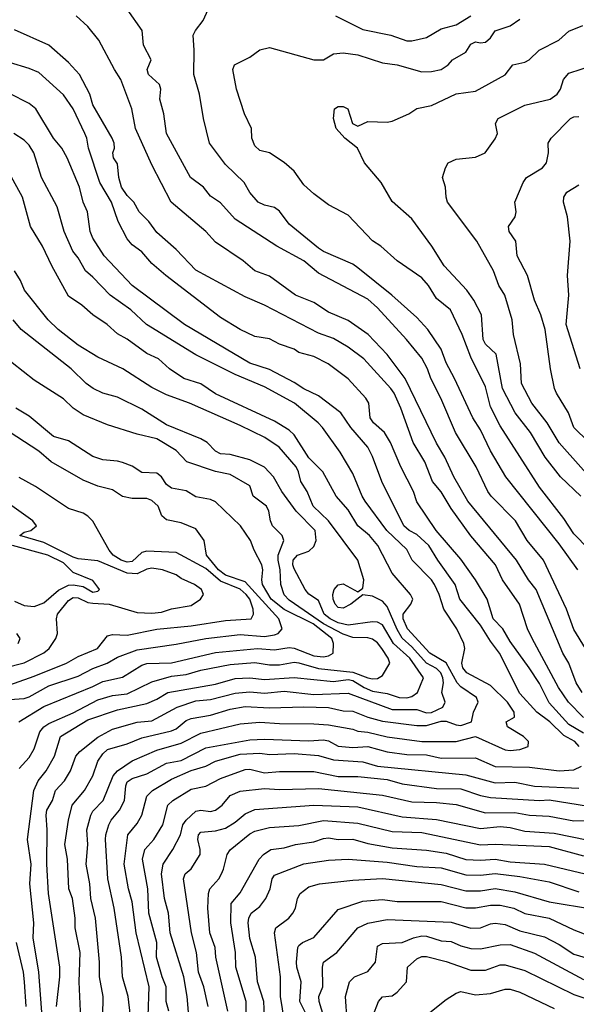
# Model space of a CAD drawing. Header units: metres. Extents: x -46681 to -43747, y -240911 to -237677.
# Tile 725 of 1056: x -46080 to -46023, y -238139 to -238038. Entities that reach past the tile are written whole.
import ezdxf

# ---------------------------------------------------------------- set-up
doc = ezdxf.new("R2010")
doc.units = ezdxf.units.M
doc.layers.add('CONTOUR_INDEX', color=1, linetype='Continuous')
doc.layers.add('CONTOUR_INTER', color=3, linetype='Continuous')

msp = doc.modelspace()

# ---------------------------------------------------------------- linework, layer by layer
at = {"layer": 'CONTOUR_INDEX'}
for points, elevation in [([(-46022.75, -238107.02), (-46023.36, -238106.02), (-46024.12, -238104.02), (-46024.73, -238103.02), (-46027.43, -238096.52), (-46028.23, -238095.52), (-46029.45, -238093.52), (-46034.4, -238087.52), (-46035.83, -238085.02), (-46036.73, -238083.02), (-46037.6, -238081.61), (-46040.78, -238075.02), (-46042.6, -238072.56), (-46044.55, -238070.52), (-46046.6, -238069.11), (-46048.6, -238068.24), (-46050.1, -238067.25), (-46051.95, -238066.52), (-46054.6, -238064.56), (-46056.1, -238064.05), (-46057.28, -238063.02), (-46060.1, -238061.12), (-46061.1, -238060.02), (-46064.62, -238057.02), (-46066.6, -238053.24), (-46068.27, -238049.52), (-46068.64, -238047.52), (-46069.74, -238044.52), (-46070.41, -238043.52), (-46072.01, -238040.52), (-46073.1, -238039.13), (-46074.31, -238038.02)], 105), ([(-46020.68, -238086.52), (-46025.1, -238081.57), (-46026.3, -238079.52), (-46027.89, -238077.52), (-46028.93, -238075.52), (-46029.03, -238073.52), (-46029.73, -238070.52), (-46029.89, -238069.02), (-46030.63, -238066.52), (-46031.24, -238065.52), (-46031.77, -238064.02), (-46033.49, -238061.02), (-46036.46, -238057.02), (-46036.62, -238056.52), (-46036.66, -238055.52), (-46036.98, -238054.52), (-46036.68, -238053.52), (-46036.4, -238053.02), (-46035.6, -238052.65), (-46033.6, -238052.46), (-46032.64, -238052.02), (-46031.6, -238050.56), (-46031.39, -238050.02), (-46031.58, -238049.02), (-46031.32, -238048.52), (-46028.6, -238047.13), (-46026.01, -238046.52), (-46025.28, -238046.02), (-46024.97, -238045.52), (-46024.65, -238044.52), (-46024.1, -238043.89), (-46021.6, -238043.08)], 110), ([(-46073.79, -238141.02), (-46074, -238136.52), (-46073.9, -238133.52), (-46074.42, -238131.02), (-46074.41, -238130.02), (-46074.68, -238128.02), (-46075.06, -238127.02), (-46075.19, -238124.02), (-46075.47, -238122.52), (-46075.1, -238120.04), (-46074.7, -238118.52), (-46073.44, -238117.02), (-46072.62, -238115.52), (-46072.08, -238114.02), (-46071.6, -238113.26), (-46071.1, -238112.82), (-46069.1, -238112.24), (-46067.6, -238111.64), (-46064.6, -238110.94), (-46064.1, -238110.71), (-46063.1, -238109.88), (-46062.6, -238109.68), (-46060.6, -238109.34), (-46058.6, -238108.73), (-46057.1, -238108.44), (-46054.6, -238108.59), (-46051.1, -238108.48), (-46048.6, -238108.55), (-46047.1, -238108.9), (-46046.1, -238108.93), (-46044.6, -238109.53), (-46043.1, -238109.95), (-46039.6, -238110.4), (-46038.6, -238110.38), (-46037.1, -238109.95), (-46036.6, -238109.95), (-46035.6, -238110.33), (-46035.1, -238110.38), (-46034.02, -238110.02), (-46033.82, -238109.02), (-46033.35, -238108.02), (-46033.53, -238107.52), (-46035.1, -238106.45), (-46035.49, -238106.02), (-46036.6, -238104), (-46038.28, -238103.02), (-46040.55, -238100.52), (-46040.97, -238099.52), (-46040.97, -238099.02), (-46040.19, -238098.02), (-46040.01, -238097.52), (-46040.23, -238097.02), (-46042.1, -238094.84), (-46043.55, -238092.02), (-46044.42, -238091.02), (-46045.61, -238090.02), (-46046.6, -238088.4), (-46047.8, -238087.02), (-46049.18, -238084.52), (-46050.6, -238083.09), (-46052.1, -238080.75), (-46052.6, -238080.26), (-46054.1, -238079.37), (-46060.1, -238076.58), (-46061.6, -238075.54), (-46063.33, -238075.02), (-46064.79, -238074.02), (-46065.9, -238073.02), (-46067.1, -238072.47), (-46069.1, -238070.99), (-46070.1, -238070.46), (-46071.13, -238069.52), (-46072.61, -238068.52), (-46073.72, -238067.52), (-46075.1, -238066.62), (-46076.79, -238063.52), (-46077.72, -238061.52), (-46078.95, -238059.52), (-46079.76, -238056.52), (-46081.1, -238054.11)], 100), ([(-46081.1, -238107.73), (-46079.6, -238107.64), (-46079.1, -238107.46), (-46077.1, -238106.35), (-46074.1, -238105.34), (-46072.6, -238104.57), (-46071.16, -238104.02), (-46070.1, -238103.41), (-46068.1, -238102.67), (-46064.1, -238102.11), (-46061.1, -238101.5), (-46057.6, -238101.1), (-46055.1, -238101.31), (-46054.1, -238101.15), (-46053.71, -238101.02), (-46053.31, -238100.52), (-46053.66, -238099.52), (-46057.1, -238095.73), (-46059.1, -238095.05), (-46059.79, -238094.52), (-46061.04, -238093.02), (-46061.27, -238091.52), (-46062.1, -238090.34), (-46063.6, -238089.74), (-46065.1, -238089.42), (-46065.59, -238089.02), (-46065.96, -238088.02), (-46066.6, -238087.45), (-46067.1, -238087.25), (-46068.6, -238087.25), (-46069.6, -238087.03), (-46070.6, -238086.35), (-46072.1, -238085.99), (-46073.6, -238085.38), (-46076.86, -238083.52), (-46078.1, -238082.42), (-46081.8, -238080.02)], 95), ([(-46062.84, -238140.02), (-46062.98, -238138.02), (-46063.33, -238136.02), (-46064.72, -238131.52), (-46064.88, -238129.52), (-46065.31, -238128.02), (-46065.61, -238125.52), (-46065.43, -238124.52), (-46064.44, -238123.02), (-46063.69, -238121.52), (-46063.42, -238120.52), (-46063.11, -238120.02), (-46062.1, -238119.11), (-46061.6, -238119.03), (-46060.6, -238119.15), (-46060.1, -238119), (-46059.42, -238118.52), (-46058.6, -238117.52), (-46057.6, -238117.09), (-46055.1, -238116.82), (-46053.6, -238116.92), (-46049.6, -238116.82), (-46043.1, -238117.5), (-46040.1, -238118.17), (-46037.6, -238118.22), (-46035.6, -238118.45), (-46032.6, -238119.28), (-46029.6, -238119.27), (-46028.1, -238119.51), (-46026.1, -238119.64), (-46023.6, -238120.09), (-46022.1, -238120.08)], 105), ([(-46053.09, -238140.52), (-46053.48, -238138.02), (-46053.49, -238136.02), (-46054.1, -238131.52), (-46053.95, -238131.02), (-46052.64, -238130.02), (-46052.24, -238129.52), (-46051.96, -238129.02), (-46051.74, -238128.02), (-46051.48, -238127.52), (-46050.6, -238126.83), (-46049.5, -238126.52), (-46046.1, -238126.14), (-46043.1, -238126), (-46037.1, -238126.58), (-46034.6, -238127.23), (-46033.1, -238127.24), (-46031.6, -238127), (-46029.6, -238127.33), (-46026.1, -238128.35), (-46021.6, -238129.1)], 110), ([(-46038.6, -238139.91), (-46036.6, -238138.31), (-46035.6, -238137.66), (-46035.1, -238137.51), (-46033.6, -238137.86), (-46032.1, -238137.7), (-46030.6, -238137.25), (-46030.1, -238137.27), (-46029.1, -238137.57), (-46025.6, -238139.22)], 115)]:
    msp.add_lwpolyline(points, dxfattribs=dict(at, elevation=elevation))
at = {"layer": 'CONTOUR_INTER'}
for points, elevation in [([(-46022.4, -238102.52), (-46023.6, -238100.59), (-46024.34, -238098.52), (-46026.69, -238093.52), (-46028.35, -238091.52), (-46029.54, -238089.52), (-46032.02, -238087.02), (-46032.35, -238086.52), (-46033.54, -238084.02), (-46035.67, -238080.52), (-46037.16, -238077.02), (-46038.17, -238075.02), (-46038.49, -238074.02), (-46039.1, -238072.95), (-46040.66, -238071.02), (-46043.6, -238067.82), (-46044.6, -238066.91), (-46049.6, -238064.27), (-46051.12, -238063.02), (-46053.87, -238061.52), (-46058.1, -238058.75), (-46059.6, -238057.11), (-46060.6, -238056.41), (-46061.34, -238055.52), (-46062.64, -238054.52), (-46065.09, -238050.02), (-46065.38, -238048.02), (-46065.79, -238046.52), (-46065.68, -238045.52), (-46065.83, -238045.02), (-46066.92, -238044.02), (-46067.07, -238043.52), (-46066.66, -238042.52), (-46067.45, -238041.02), (-46067.57, -238039.52), (-46069.1, -238037.34)], 106), ([(-46023.2, -238094.52), (-46025.1, -238091.86), (-46030.52, -238085.02), (-46032.1, -238082.39), (-46033.1, -238080.23), (-46033.9, -238079.02), (-46035.74, -238075.02), (-46036.6, -238073.42), (-46037.11, -238072.02), (-46038.48, -238070.02), (-46039.6, -238068.79), (-46042.14, -238066.52), (-46045.6, -238063.72), (-46046.1, -238063.36), (-46049.1, -238062.06), (-46049.6, -238061.73), (-46052.6, -238059.29), (-46053.6, -238057.94), (-46054.1, -238057.58), (-46055.1, -238057.35), (-46055.75, -238057.02), (-46056.6, -238056.04), (-46057.19, -238055.02), (-46059.1, -238053.2), (-46060.72, -238051.02), (-46061.33, -238048.52), (-46061.73, -238046.02), (-46062.32, -238044.02), (-46062.27, -238041.52), (-46062.39, -238040.02), (-46062.16, -238039.52), (-46061.37, -238038.52), (-46060.68, -238037.02)], 107), ([(-46022.1, -238092.38), (-46023.6, -238090.83), (-46024.6, -238089.28), (-46027.1, -238086.1), (-46031.1, -238079.85), (-46032.1, -238077.9), (-46032.6, -238075.85), (-46034.1, -238072.85), (-46034.96, -238070.52), (-46036.16, -238068.02), (-46037.6, -238066.87), (-46038.4, -238065.52), (-46039.1, -238064.76), (-46041.6, -238063.02), (-46043.27, -238061.52), (-46044.1, -238060.99), (-46046.6, -238058.37), (-46048.6, -238057.31), (-46050.1, -238056.18), (-46051.1, -238055.28), (-46052.1, -238053.88), (-46053.1, -238052.99), (-46054.6, -238052.01), (-46055.6, -238051.78), (-46056.1, -238051.28), (-46056.39, -238050.52), (-46056.45, -238049.52), (-46057.14, -238048.02), (-46057.98, -238045.52), (-46058.34, -238043.52), (-46058.18, -238043.02), (-46056.6, -238042.24), (-46055.6, -238041.49), (-46054.6, -238041.25), (-46050.1, -238042.52), (-46049.1, -238042.53), (-46048.1, -238041.9), (-46047.1, -238041.8), (-46045.6, -238042), (-46043.1, -238042.84), (-46041.6, -238043.04), (-46039.1, -238043.73), (-46038.1, -238043.71), (-46037.1, -238043.5), (-46036.4, -238043.02), (-46035.95, -238042.52), (-46034.6, -238041.75), (-46034.1, -238040.91), (-46033.6, -238040.7), (-46033.1, -238040.8), (-46032.6, -238040.71), (-46032.1, -238040.29), (-46031.6, -238039.57), (-46030.1, -238039.07), (-46029.1, -238038.38)], 108), ([(-46047.88, -238038.02), (-46045.1, -238039.42), (-46042.25, -238040.02), (-46040.6, -238040.58), (-46040.1, -238040.58), (-46038.6, -238040.25), (-46037.1, -238039.35), (-46035.6, -238038.95), (-46034.1, -238038.03)], 107), ([(-46022.88, -238087.02), (-46024.97, -238085.02), (-46026.51, -238083.02), (-46028.02, -238080.52), (-46029.56, -238078.52), (-46030.85, -238076.02), (-46031.52, -238072.52), (-46032.6, -238071.52), (-46032.84, -238071.02), (-46033.01, -238068.52), (-46033.77, -238067.02), (-46034.51, -238066.02), (-46036.82, -238063.52), (-46038.07, -238061.52), (-46040.1, -238058.73), (-46042.1, -238056.97), (-46043.23, -238055.02), (-46044.94, -238053.02), (-46045.65, -238051.52), (-46046.92, -238050.52), (-46047.8, -238049.52), (-46048.1, -238048.52), (-46047.98, -238047.52), (-46047.6, -238047.29), (-46047.1, -238047.28), (-46046.64, -238047.52), (-46046.16, -238049.02), (-46045.6, -238049.29), (-46044.6, -238048.81), (-46042.6, -238048.88), (-46042.1, -238048.78), (-46040.4, -238048.02), (-46039.6, -238047.48), (-46038.1, -238047.17), (-46035.6, -238046), (-46033.6, -238045.72), (-46030.6, -238044.05), (-46029.81, -238043.02), (-46028.6, -238042.75), (-46028.16, -238042.52), (-46027.12, -238041.52), (-46025.11, -238040.52), (-46024.1, -238039.61), (-46022.67, -238039.02)], 109), ([(-46022.6, -238109.57), (-46024.14, -238108.02), (-46025.16, -238106.52), (-46027.84, -238101.52), (-46028.31, -238100.52), (-46029.13, -238098.02), (-46030.88, -238095.52), (-46031.57, -238094.02), (-46034.1, -238091.06), (-46036.1, -238088.26), (-46037.1, -238086.55), (-46038.01, -238085.52), (-46038.77, -238083.52), (-46039.97, -238081.52), (-46041.23, -238078.02), (-46041.9, -238076.52), (-46042.25, -238076.02), (-46044.99, -238073.02), (-46046.6, -238071.83), (-46048.1, -238070.92), (-46049.6, -238070.39), (-46055.1, -238067.52), (-46057.1, -238066.7), (-46062.1, -238063.95), (-46064.1, -238061.86), (-46066.1, -238060.13), (-46066.91, -238059.02), (-46067.87, -238058.02), (-46068.43, -238057.02), (-46069.1, -238056.34), (-46069.67, -238055.52), (-46069.96, -238054.52), (-46070.1, -238053.13), (-46070.5, -238052.52), (-46070.58, -238052.02), (-46070.41, -238051.52), (-46070.44, -238051.02), (-46070.62, -238050.52), (-46072.6, -238047.1), (-46072.91, -238046.02), (-46073.95, -238044.02), (-46075.1, -238042.78), (-46077.1, -238041.04), (-46080.6, -238039.47)], 104), ([(-46022.6, -238111.17), (-46024.1, -238110.3), (-46026.1, -238108.09), (-46027.1, -238106.1), (-46028.14, -238104.52), (-46030.1, -238101.82), (-46030.82, -238100.52), (-46031.82, -238099.52), (-46032.42, -238097.52), (-46033.6, -238095.52), (-46035.1, -238093.42), (-46037.61, -238090.52), (-46039.6, -238087.59), (-46039.94, -238086.52), (-46041.23, -238084.02), (-46042.26, -238081.52), (-46042.9, -238080.52), (-46044.02, -238079.52), (-46044.34, -238079.02), (-46044.48, -238077.52), (-46044.8, -238077.02), (-46046.6, -238075.05), (-46048.62, -238073.52), (-46050.1, -238072.76), (-46051.6, -238072.35), (-46052.1, -238072.02), (-46053.6, -238071.5), (-46054.6, -238070.98), (-46056.1, -238070.73), (-46057.58, -238070.02), (-46059.6, -238068.79), (-46065.18, -238064.52), (-46066.6, -238063.29), (-46067.6, -238062.11), (-46068.6, -238061.37), (-46069.1, -238060.76), (-46070.02, -238059.02), (-46070.72, -238057.02), (-46071.88, -238055.02), (-46073.05, -238051.52), (-46073.21, -238050.52), (-46073.41, -238050.02), (-46074.61, -238047.52), (-46075.6, -238046.09), (-46078.1, -238043.83), (-46079.1, -238043.4), (-46081.1, -238042.79)], 103), ([(-46023.05, -238112.52), (-46023.48, -238112.02), (-46024.6, -238111.39), (-46026.04, -238110.02), (-46027.35, -238109.02), (-46029.1, -238107.13), (-46031.16, -238103.02), (-46032.1, -238101.8), (-46033.1, -238100.17), (-46035.21, -238097.52), (-46035.7, -238096.02), (-46037.46, -238093.52), (-46038.37, -238092.02), (-46039.6, -238090.93), (-46040.38, -238090.52), (-46040.93, -238090.02), (-46043.16, -238085.52), (-46044.1, -238082.96), (-46044.57, -238082.02), (-46046.31, -238080.02), (-46047.35, -238078.52), (-46049.6, -238076.76), (-46051.1, -238076.07), (-46052.1, -238075.41), (-46054.6, -238074.08), (-46056.6, -238073.43), (-46063.28, -238069.52), (-46068.6, -238065.54), (-46071.46, -238062.52), (-46072.6, -238060.7), (-46072.89, -238060.02), (-46073.15, -238058.02), (-46073.58, -238057.02), (-46073.95, -238055.52), (-46075.23, -238052.52), (-46075.77, -238051.52), (-46076.62, -238050.52), (-46078.42, -238047.52), (-46079.1, -238046.98), (-46081.1, -238045.95)], 102), ([(-46022.1, -238081.45), (-46023.59, -238080.02), (-46024.15, -238078.52), (-46025.35, -238076.52), (-46025.56, -238076.02), (-46025.99, -238074.02), (-46026.53, -238070.02), (-46026.96, -238068.52), (-46027.6, -238067.02), (-46028.32, -238064.52), (-46029.38, -238062.52), (-46029.51, -238061.02), (-46030.17, -238060.02), (-46030.25, -238059.52), (-46029.58, -238058.52), (-46029.47, -238058.02), (-46029.61, -238057.02), (-46028.77, -238055.02), (-46028.42, -238054.52), (-46026.8, -238053.52), (-46026.37, -238053.02), (-46026.17, -238052.02), (-46026.21, -238051.02), (-46025.9, -238050.52), (-46023.92, -238048.52), (-46023.6, -238048.35), (-46023.1, -238048.31)], 111), ([(-46071.59, -238140.02), (-46071.57, -238138.02), (-46071.91, -238136.02), (-46071.92, -238134.52), (-46072.35, -238130.02), (-46072.81, -238128.02), (-46072.92, -238126.52), (-46073.29, -238124.52), (-46073.12, -238122.52), (-46073.21, -238121.02), (-46072.82, -238119.52), (-46072.6, -238119.11), (-46071.57, -238118.02), (-46070.54, -238115.52), (-46070.09, -238115.02), (-46068.6, -238113.99), (-46066.1, -238112.9), (-46063.6, -238112.2), (-46061.6, -238111.18), (-46057.6, -238110.23), (-46055.6, -238110.03), (-46053.6, -238110.19), (-46050.1, -238110.2), (-46048.6, -238110.32), (-46046.1, -238110.76), (-46045.6, -238110.96), (-46044.6, -238111.05), (-46042.6, -238111.54), (-46039.1, -238112.01), (-46035.6, -238112.01), (-46033.6, -238111.5), (-46030.6, -238112.88), (-46030.1, -238112.94), (-46029.1, -238112.84), (-46028.24, -238112.52), (-46028.23, -238112.02), (-46028.71, -238111.52), (-46030.34, -238110.52), (-46030.5, -238110.02), (-46029.65, -238109.52), (-46029.66, -238109.02), (-46030.37, -238108.02), (-46032.1, -238106.31), (-46034.51, -238105.02), (-46034.9, -238104.52), (-46035.02, -238104.02), (-46034.7, -238102.52), (-46034.79, -238102.02), (-46035.51, -238100.52), (-46036.83, -238098.52), (-46037.32, -238097.02), (-46037.81, -238096.02), (-46038.11, -238095.52), (-46040.07, -238093.52), (-46040.6, -238092.44), (-46042.65, -238090.52), (-46044.87, -238087.52), (-46045.18, -238087.02), (-46046.1, -238084.69), (-46047.42, -238082.52), (-46049.2, -238080.02), (-46049.64, -238079.52), (-46052.07, -238077.52), (-46055.1, -238075.85), (-46058.1, -238074.6), (-46062.1, -238072.58), (-46067.13, -238069.52), (-46068.75, -238068.02), (-46070.83, -238066.52), (-46072.6, -238064.67), (-46073.37, -238064.02), (-46074.1, -238062.72), (-46074.65, -238062.02), (-46075.51, -238060.02), (-46076.24, -238057.52), (-46077.82, -238054.52), (-46078.61, -238052.02), (-46079.1, -238051.23), (-46079.6, -238050.72), (-46080.64, -238050.02)], 101), ([(-46022.95, -238074.02), (-46024.39, -238069.52), (-46024.12, -238066.52), (-46024.23, -238064.52), (-46023.98, -238061.02), (-46024.23, -238058.52), (-46024.65, -238057.02), (-46024.6, -238056.52), (-46024.31, -238056.02), (-46023.1, -238055.28)], 112), ([(-46076.31, -238139.02), (-46075.98, -238136.02), (-46075.98, -238135.02), (-46077.14, -238127.52), (-46077.3, -238124.52), (-46077.25, -238121.02), (-46077.37, -238119.52), (-46077.29, -238119.02), (-46076.7, -238118.02), (-46076.4, -238117.02), (-46075.48, -238116.02), (-46074.88, -238115.02), (-46074.34, -238113.52), (-46073.94, -238113.02), (-46072.1, -238111.59), (-46070.6, -238110.77), (-46068.1, -238110.05), (-46066.6, -238109.92), (-46064.01, -238108.52), (-46062.1, -238107.87), (-46060.6, -238107.73), (-46058.1, -238107.08), (-46056.6, -238106.97), (-46055.1, -238107.08), (-46053.1, -238106.9), (-46050.1, -238107.22), (-46046.6, -238107.1), (-46042.1, -238108.74), (-46039.6, -238108.74), (-46038.6, -238109.1), (-46038.1, -238109.07), (-46036.96, -238108.52), (-46036.71, -238108.02), (-46037.04, -238107.02), (-46036.88, -238106.02), (-46036.94, -238105.52), (-46037.16, -238105.02), (-46037.6, -238104.59), (-46038.62, -238104.02), (-46040.1, -238102.35), (-46041.1, -238101.49), (-46041.6, -238100.61), (-46042.6, -238098.27), (-46043.1, -238097.7), (-46044.1, -238097.2), (-46045.1, -238097.06), (-46046.33, -238098.02), (-46047.1, -238098.41), (-46047.6, -238098.36), (-46047.9, -238098.02), (-46048.13, -238097.52), (-46048.16, -238097.02), (-46048.01, -238096.52), (-46047.6, -238096.04), (-46047.1, -238095.93), (-46045.6, -238096.75), (-46045.1, -238096.39), (-46045, -238095.52), (-46045.59, -238093.52), (-46048.58, -238089.52), (-46050.17, -238088.02), (-46050.78, -238086.52), (-46051.4, -238085.52), (-46051.64, -238084.52), (-46051.9, -238084.02), (-46053.63, -238082.02), (-46055.09, -238081.02), (-46057.6, -238079.8), (-46062.75, -238077.52), (-46065.1, -238076.67), (-46066.6, -238075.94), (-46069.54, -238074.02), (-46072.1, -238072.82), (-46074.1, -238071.62), (-46076.15, -238070.02), (-46077.15, -238069.02), (-46079.56, -238066.02), (-46079.97, -238065.02), (-46080.6, -238064.02)], 99), ([(-46077.73, -238140.52), (-46078.12, -238135.52), (-46078.67, -238132.02), (-46078.62, -238130.52), (-46079.01, -238126.52), (-46078.9, -238124.52), (-46079.27, -238122.02), (-46078.63, -238117.02), (-46078.17, -238116.02), (-46077.35, -238115.02), (-46076.51, -238113.52), (-46075.9, -238111.52), (-46073.1, -238109.81), (-46070.1, -238108.8), (-46067.1, -238108.13), (-46066.1, -238107.71), (-46064.95, -238107.02), (-46060.1, -238106.18), (-46058.1, -238105.58), (-46056.6, -238105.53), (-46055.1, -238105.69), (-46052.1, -238105.5), (-46048.1, -238105.91), (-46046.6, -238105.68), (-46046.1, -238105.81), (-46044.95, -238106.52), (-46044.1, -238106.88), (-46042.6, -238107.13), (-46041.41, -238107.52), (-46040.6, -238107.56), (-46040.1, -238107.43), (-46039.53, -238107.02), (-46038.9, -238105.52), (-46040.31, -238103.52), (-46041.98, -238102.02), (-46043.1, -238100.13), (-46043.6, -238099.85), (-46044.1, -238099.82), (-46046.6, -238100.14), (-46047.6, -238099.91), (-46048.42, -238099.52), (-46049.05, -238099.02), (-46049.6, -238097.65), (-46050.6, -238097), (-46050.98, -238096.52), (-46052.1, -238094.43), (-46052.22, -238094.02), (-46052.18, -238093.52), (-46051.74, -238093.02), (-46050.6, -238092.6), (-46050.1, -238092.14), (-46049.86, -238091.52), (-46049.95, -238090.52), (-46051.9, -238088.52), (-46053.35, -238086.52), (-46054.21, -238085.02), (-46055.1, -238084.06), (-46056.6, -238083.31), (-46058.6, -238082.76), (-46059.6, -238082.7), (-46060.1, -238082.42), (-46060.96, -238081.52), (-46061.6, -238081.16), (-46065.1, -238079.75), (-46067.6, -238078.12), (-46070.1, -238076.9), (-46071.6, -238076.49), (-46072.57, -238076.02), (-46073.3, -238075.52), (-46074.83, -238074.02), (-46079.91, -238070.02), (-46080.74, -238069.02)], 98), ([(-46080.1, -238114.77), (-46079.1, -238113.64), (-46078.6, -238112.76), (-46078, -238111.02), (-46077.6, -238110.52), (-46077.1, -238110.18), (-46074.6, -238109.08), (-46072.1, -238107.76), (-46070.6, -238107.33), (-46069.1, -238107.16), (-46066.6, -238105.92), (-46064.6, -238105.35), (-46063.1, -238105.18), (-46061.6, -238104.75), (-46058.6, -238104.15), (-46056.1, -238103.95), (-46054.6, -238104.19), (-46053.6, -238104.2), (-46052.1, -238103.94), (-46051.6, -238103.98), (-46049.6, -238104.58), (-46046.1, -238104.94), (-46044.6, -238105.54), (-46044.1, -238105.63), (-46043.6, -238105.59), (-46043.1, -238105.29), (-46042.34, -238104.02), (-46042.5, -238103.52), (-46043.17, -238102.52), (-46043.6, -238101.97), (-46044.1, -238101.59), (-46044.6, -238101.46), (-46046.1, -238101.41), (-46047.1, -238101.08), (-46049.1, -238100.02), (-46052.6, -238097.6), (-46053.1, -238097.06), (-46053.46, -238096.02), (-46053.51, -238094.52), (-46053.71, -238093.52), (-46053.72, -238093.02), (-46053.14, -238091.52), (-46053.33, -238091.02), (-46054.3, -238090.02), (-46054.52, -238089.52), (-46054.66, -238088.52), (-46054.91, -238088.02), (-46056.27, -238087.02), (-46056.6, -238085.95), (-46058.6, -238084.81), (-46060.1, -238084.48), (-46063.02, -238083.52), (-46064.1, -238082.34), (-46066.1, -238081.15), (-46068.1, -238080.68), (-46071.1, -238079.75), (-46073.6, -238078.72), (-46074.6, -238078.02), (-46075.6, -238077.07), (-46078.6, -238075.19), (-46081.94, -238072.52)], 97), ([(-46080.15, -238110.02), (-46077.6, -238108.45), (-46072.6, -238106.42), (-46071.6, -238105.89), (-46069.6, -238105.45), (-46067.6, -238104.24), (-46067.1, -238104.08), (-46064.6, -238103.99), (-46060.1, -238102.93), (-46055.84, -238102.52), (-46054.1, -238102.66), (-46052.6, -238102.43), (-46052.1, -238102.51), (-46050.1, -238103.3), (-46049.1, -238103.39), (-46048.6, -238103.29), (-46048.11, -238103.02), (-46048.09, -238102.02), (-46048.27, -238101.52), (-46050.17, -238100.02), (-46053.1, -238098.56), (-46054.42, -238097.52), (-46055.33, -238096.02), (-46055.4, -238095.52), (-46055.27, -238094.52), (-46055.37, -238094.02), (-46056.18, -238092.52), (-46056.54, -238091.52), (-46057.56, -238090.02), (-46060.1, -238087.59), (-46060.6, -238087.35), (-46062.1, -238087.07), (-46063.1, -238086.45), (-46064.6, -238086.18), (-46065.1, -238085.81), (-46065.6, -238085.03), (-46066.1, -238084.65), (-46067.6, -238084.58), (-46068.6, -238083.96), (-46069.6, -238083.59), (-46070.1, -238083.44), (-46071.6, -238083.3), (-46072.6, -238082.96), (-46075.1, -238081.37), (-46076.6, -238080.93), (-46079.1, -238078.84), (-46080.45, -238078.02)], 96), ([(-46083.1, -238106.94), (-46078.6, -238105.37), (-46075.29, -238104.02), (-46074.1, -238103.34), (-46072.13, -238102.52), (-46071.1, -238101.23), (-46070.6, -238101.11), (-46069.1, -238101.18), (-46066.1, -238100.56), (-46062.6, -238100.24), (-46059.1, -238099.67), (-46056.47, -238099.52), (-46056.24, -238099.02), (-46056.27, -238098.52), (-46056.61, -238097.52), (-46056.98, -238097.02), (-46057.6, -238096.5), (-46059.6, -238095.66), (-46061.1, -238094.38), (-46064.1, -238092.74), (-46067.1, -238092.61), (-46067.6, -238092.75), (-46068.6, -238093.67), (-46069.1, -238093.73), (-46069.73, -238093.52), (-46070.54, -238093.02), (-46070.94, -238092.52), (-46072.6, -238089.57), (-46073.1, -238089.05), (-46073.6, -238088.75), (-46075.1, -238088.26), (-46078.46, -238086.02), (-46080.1, -238085.11)], 94), ([(-46081.6, -238104.52), (-46079.6, -238104), (-46077.6, -238102.97), (-46077.06, -238102.52), (-46076.38, -238101.52), (-46076.22, -238101.02), (-46076.3, -238099.52), (-46076.21, -238099.02), (-46075.1, -238097.64), (-46074.6, -238097.35), (-46074.1, -238097.37), (-46073.1, -238097.83), (-46072.6, -238097.93), (-46070.94, -238098.02), (-46068.1, -238098.88), (-46066.6, -238098.94), (-46065.6, -238098.82), (-46064.6, -238098.49), (-46062.6, -238098.14), (-46061.64, -238097.52), (-46061.33, -238097.02), (-46061.55, -238096.52), (-46062.25, -238096.02), (-46063.6, -238095.41), (-46064.12, -238095.02), (-46065.5, -238094.52), (-46066.6, -238094.36), (-46067.1, -238094.46), (-46068.1, -238094.94), (-46069.1, -238094.85), (-46072.1, -238093.59), (-46074.1, -238093.4), (-46074.6, -238093.24), (-46077.6, -238091.74), (-46080.03, -238091.02), (-46079.6, -238090.66), (-46078.91, -238090.52), (-46078.34, -238090.02), (-46078.72, -238089.52), (-46081.1, -238087.83)], 93), ([(-46080.6, -238097.7), (-46079.6, -238098.15), (-46078.6, -238098.26), (-46077.6, -238097.87), (-46076.1, -238096.6), (-46075.1, -238096.09), (-46074.6, -238096.05), (-46073.6, -238096.22), (-46072.6, -238096.78), (-46072.1, -238096.68), (-46071.93, -238096.52), (-46072.1, -238096.27), (-46072.6, -238095.59), (-46074.6, -238094.79), (-46075.6, -238093.8), (-46077.2, -238093.02), (-46080.78, -238092.02)], 92), ([(-46080.23, -238102.02), (-46080.01, -238101.52), (-46080.35, -238101.02)], 92), ([(-46068.77, -238140.02), (-46069.01, -238138.02), (-46069.58, -238136.02), (-46069.68, -238134.02), (-46070.44, -238129.02), (-46071.09, -238126.02), (-46071.3, -238122.02), (-46071.28, -238121.52), (-46070.97, -238120.52), (-46070.73, -238120.02), (-46069.9, -238119.02), (-46069.39, -238118.02), (-46069.26, -238116.52), (-46069.1, -238116.12), (-46068.6, -238115.8), (-46067.1, -238115.32), (-46065.1, -238114.22), (-46063.6, -238113.96), (-46061.1, -238112.66), (-46056.6, -238111.83), (-46055.1, -238111.77), (-46050.6, -238111.94), (-46049.1, -238111.85), (-46048.6, -238111.95), (-46047.6, -238112.49), (-46046.1, -238112.64), (-46044.6, -238112.54), (-46042.6, -238113.08), (-46040.6, -238113.34), (-46038.6, -238113.37), (-46037.1, -238113.71), (-46033.6, -238113.69), (-46031.6, -238114.56), (-46028.1, -238114.63), (-46025.1, -238115), (-46023.6, -238114.92), (-46022.8, -238114.52)], 102), ([(-46066.98, -238140.02), (-46066.85, -238137.02), (-46068.19, -238131.52), (-46068.6, -238128.37), (-46068.98, -238127.02), (-46069.43, -238124.52), (-46069.03, -238121.52), (-46068.1, -238120.37), (-46067.63, -238119.52), (-46067.1, -238117.59), (-46066.54, -238117.02), (-46064.6, -238115.86), (-46062.6, -238114.98), (-46061.1, -238114.54), (-46060.1, -238114.03), (-46057.6, -238113.3), (-46055.6, -238113.19), (-46054.6, -238113.35), (-46052.1, -238113.25), (-46049.6, -238113.45), (-46048.1, -238113.89), (-46045.1, -238114.09), (-46043.6, -238114.52), (-46034.6, -238115.43), (-46031.6, -238116.24), (-46029.6, -238116.15), (-46027.6, -238116.57), (-46023.1, -238116.76)], 103), ([(-46064.85, -238139.52), (-46065.13, -238138.52), (-46065.12, -238137.02), (-46065.55, -238136.02), (-46066.13, -238134.02), (-46066.09, -238132.52), (-46066.9, -238129.52), (-46067.01, -238127.02), (-46067.55, -238124.02), (-46067.3, -238123.02), (-46066.38, -238122.02), (-46065.46, -238120.52), (-46064.95, -238118.52), (-46064.44, -238118.02), (-46062.6, -238116.88), (-46061.1, -238116.57), (-46059.6, -238115.78), (-46057.1, -238114.86), (-46056.6, -238114.83), (-46055.1, -238115.21), (-46053.6, -238115.06), (-46050.1, -238115.08), (-46047.6, -238115.59), (-46045.6, -238115.6), (-46042.6, -238115.89), (-46041.1, -238116.32), (-46037.6, -238116.8), (-46035.1, -238116.84), (-46033.1, -238117.52), (-46032.1, -238117.72), (-46027.1, -238118.03), (-46026.1, -238117.97), (-46022.1, -238118.6)], 104), ([(-46060.84, -238139.02), (-46061.28, -238137.02), (-46061.85, -238135.52), (-46062.05, -238133.52), (-46062.55, -238131.52), (-46063.36, -238126.02), (-46063.19, -238125.52), (-46062.6, -238125), (-46061.68, -238123.52), (-46061.66, -238123.02), (-46061.92, -238122.02), (-46061.84, -238121.52), (-46061.6, -238121.27), (-46060.1, -238121.12), (-46059.1, -238120.85), (-46058.1, -238120.24), (-46057.1, -238119.4), (-46056.1, -238118.95), (-46050.1, -238118.51), (-46045.6, -238118.68), (-46041.1, -238119.7), (-46037.6, -238119.96), (-46033.1, -238120.87), (-46031.1, -238120.68), (-46030.1, -238120.79), (-46028.6, -238121.16), (-46025.6, -238121.35), (-46022.1, -238122.06)], 106), ([(-46058.84, -238139.52), (-46060.07, -238134.02), (-46060.13, -238133.02), (-46060.7, -238131.52), (-46060.89, -238129.02), (-46060.82, -238127.52), (-46060.67, -238127.02), (-46059.78, -238126.02), (-46059.51, -238125.52), (-46059.28, -238125.02), (-46058.91, -238123.52), (-46058.6, -238123.05), (-46056.6, -238121.42), (-46056.1, -238121.16), (-46054.6, -238120.77), (-46051.6, -238120.59), (-46049.1, -238120.07), (-46045.6, -238120.35), (-46042.1, -238121.19), (-46039.1, -238121.3), (-46033.1, -238122.55), (-46031.6, -238122.48), (-46026.1, -238122.73), (-46022.6, -238123.68)], 107), ([(-46056.94, -238141.02), (-46056.99, -238138.52), (-46058.05, -238135.02), (-46058.08, -238133.52), (-46058.56, -238130.52), (-46058.52, -238128.52), (-46057.6, -238127.44), (-46055.65, -238124.02), (-46055.23, -238123.52), (-46054.48, -238123.02), (-46053.1, -238122.87), (-46051.94, -238122.52), (-46050.1, -238122.23), (-46049.1, -238121.89), (-46048.6, -238121.84), (-46047.6, -238122.01), (-46046.1, -238121.97), (-46044.6, -238122.42), (-46042.1, -238122.85), (-46038.6, -238123.11), (-46036.6, -238123.41), (-46034.6, -238124.05), (-46033.1, -238124.13), (-46031.6, -238124), (-46030.1, -238124.3), (-46026.6, -238124.52), (-46019.6, -238126.2)], 108), ([(-46055.11, -238140.02), (-46055.19, -238138.52), (-46055.83, -238136.52), (-46056.04, -238134.02), (-46056.6, -238132.09), (-46056.79, -238130.52), (-46056.72, -238130.02), (-46056.48, -238129.52), (-46055.6, -238128.85), (-46054.97, -238128.02), (-46054.53, -238127.02), (-46054.34, -238126.02), (-46054.1, -238125.65), (-46051.1, -238124.49), (-46048.6, -238124.11), (-46046.6, -238124.01), (-46042.6, -238124.31), (-46039.6, -238124.76), (-46037.1, -238124.9), (-46034.6, -238125.61), (-46033.1, -238125.65), (-46031.6, -238125.49), (-46029.1, -238125.79), (-46026.1, -238126.32), (-46023.1, -238127.35)], 109), ([(-46050.77, -238140.02), (-46051.51, -238138.52), (-46051.39, -238136.52), (-46051.82, -238135.02), (-46051.84, -238134.52), (-46051.71, -238133.02), (-46051.6, -238132.82), (-46051.25, -238132.52), (-46050.1, -238132.01), (-46047.6, -238129.13), (-46045.1, -238128.28), (-46043.1, -238128.12), (-46041.6, -238128.34), (-46037.1, -238128.32), (-46034.6, -238128.99), (-46033.6, -238128.98), (-46032.1, -238128.69), (-46031.1, -238128.7), (-46029.7, -238129.02), (-46028.6, -238129.55), (-46026.1, -238130.03), (-46023.6, -238131.22), (-46022.1, -238131.78)], 111), ([(-46048.92, -238140.52), (-46049.53, -238138.52), (-46049.57, -238138.02), (-46049.17, -238137.02), (-46049.22, -238135.02), (-46049.1, -238134.52), (-46047.76, -238133.52), (-46045.61, -238131.02), (-46044.6, -238130.54), (-46042.6, -238130.17), (-46036.1, -238130.45), (-46034.1, -238131.06), (-46033.1, -238131.02), (-46032.1, -238130.6), (-46031.6, -238130.53), (-46030.6, -238130.67), (-46029.1, -238131.33), (-46026.6, -238131.94), (-46025.1, -238132.71), (-46023.6, -238133.7), (-46022.1, -238134.13)], 112), ([(-46079.39, -238139.02), (-46079.56, -238136.52), (-46079.68, -238135.52), (-46080.39, -238132.52)], 97), ([(-46046.69, -238140.52), (-46046.87, -238138.02), (-46046.46, -238136.52), (-46045.96, -238136.02), (-46044.6, -238135.45), (-46043.81, -238134.52), (-46043.6, -238132.88), (-46043.1, -238132.6), (-46041.1, -238132.52), (-46039.92, -238132.02), (-46039.1, -238131.82), (-46038.6, -238131.87), (-46037.1, -238132.33), (-46036.1, -238132.39), (-46035.1, -238132.86), (-46034.1, -238133.13), (-46033.1, -238133.15), (-46031.1, -238132.76), (-46030.1, -238132.71), (-46027.6, -238133.58), (-46022.6, -238136.29)], 113), ([(-46044.08, -238140.02), (-46043.51, -238138.52), (-46043.1, -238138.06), (-46042.1, -238137.94), (-46041.6, -238137.58), (-46040.66, -238136.52), (-46040.56, -238135.02), (-46039.6, -238134.17), (-46039.1, -238133.93), (-46038.6, -238133.92), (-46036.6, -238134.43), (-46034.1, -238135.33), (-46032.6, -238135.34), (-46031.1, -238134.79), (-46030.6, -238134.8), (-46028.6, -238135.37), (-46023.6, -238137.82), (-46020.1, -238138.95)], 114)]:
    msp.add_lwpolyline(points, dxfattribs=dict(at, elevation=elevation))

doc.saveas('drawing.dxf')
